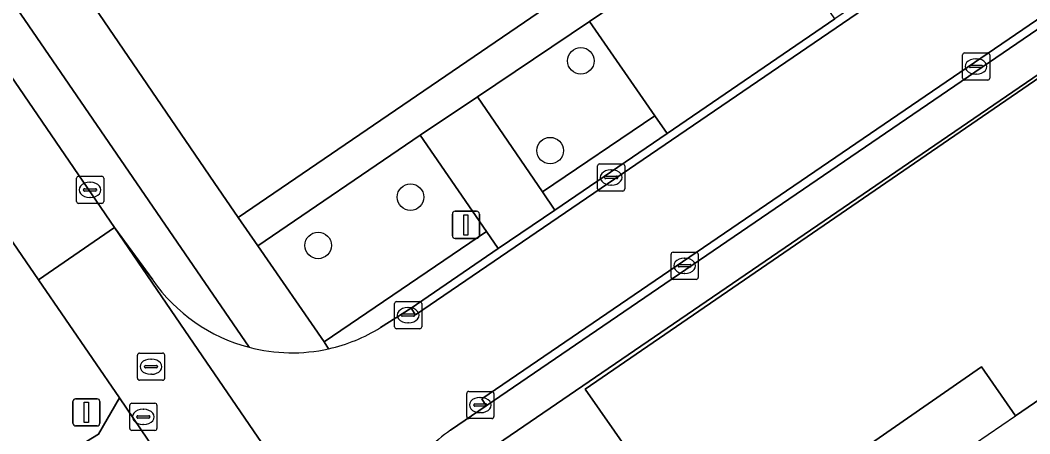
# Model space of a CAD drawing. Extents: x 155275 to 156265, y 382654 to 383635.
# Drawn here: x 155646.86 to 155684.01, y 383313.6 to 383328.84 of the extents above; entities that cross this region are included whole.
import ezdxf

# ---------------------------------------------------------------- set-up
doc = ezdxf.new("R2010")
doc.units = 0
for name, color, linetype in [('IMGEO_Boom', 7, 'Continuous'), ('IMGEO_Erf', 7, 'Continuous'), ('IMGEO_Fietspad_gesloten', 7, 'Continuous'), ('IMGEO_Groenvoorziening', 7, 'Continuous'), ('IMGEO_Haag', 7, 'Continuous'), ('IMGEO_Kolk', 7, 'Continuous'), ('IMGEO_Lichtmast', 7, 'Continuous'), ('IMGEO_Pand', 7, 'Continuous'), ('IMGEO_Pand_overbouw', 7, 'Continuous'), ('IMGEO_Parkeervlak_open', 7, 'Continuous'), ('IMGEO_Rijbaan_lokaal_gesloten', 7, 'Continuous'), ('IMGEO_Rijbaan_lokaal_open', 7, 'Continuous'), ('IMGEO_Rioolput', 7, 'Continuous'), ('IMGEO_Verkeersbordpaal', 7, 'Continuous'), ('IMGEO_Voetpad_open', 7, 'Continuous')]:
    doc.layers.add(name, color=color, linetype=linetype)

msp = doc.modelspace()

# ---------------------------------------------------------------- linework, layer by layer
at = {"layer": 'IMGEO_Boom'}
for centre in [(155667.49, 383327.345), (155666.359, 383324.037), (155661.224, 383322.325), (155657.823, 383320.545)]:
    msp.add_circle(centre, 0.489, dxfattribs=at)
at = {"layer": 'IMGEO_Erf'}
msp.add_lwpolyline([(155626.344, 383411.364), (155605.932, 383397.438), (155603.987, 383396.057), (155605.754, 383393.471), (155605.827, 383393.52), (155653.992, 383322.86), (155654.882, 383321.57), (155677.497, 383337.038), (155680.25, 383338.906), (155654.839, 383376.063), (155629.299, 383413.395)], close=True, dxfattribs=at)
for points in [[(155685.56, 383327.69), (155661.788, 383311.41), (155661.818, 383311.37), (155722.08, 383223.219), (155746.422, 383187.612), (155746.888, 383186.944), (155747.971, 383187.224)], [(155683.482, 383314.262), (155682.239, 383316.077), (155675.748, 383311.563), (155676.947, 383309.789), (155671.686, 383306.168), (155667.803, 383311.897), (155669.27, 383312.926), (155667.643, 383315.246), (155685.633, 383327.606)], [(155688.329, 383327.031), (155692.719, 383320.588), (155683.482, 383314.262)]]:
    msp.add_lwpolyline(points, dxfattribs=at)
at = {"layer": 'IMGEO_Fietspad_gesloten'}
msp.add_lwpolyline([(155647.229, 383308.329), (155647.504, 383308.511), (155647.78, 383308.691), (155648.058, 383308.868), (155651.658, 383311.005), (155653.216, 383310.97), (155652.735, 383311.673), (155651.547, 383313.41), (155650.511, 383314.925), (155649.735, 383313.591), (155646.237, 383311.445), (155643.355, 383309.466)], dxfattribs=at)
at = {"layer": 'IMGEO_Groenvoorziening'}
for points in [[(155616.345, 383373.664), (155603.776, 383392.148), (155602.488, 383391.286), (155603.246, 383390.171), (155650.33, 383321.209), (155651.739, 383319.271)], [(155643.355, 383309.466), (155646.237, 383311.445), (155649.735, 383313.591), (155650.511, 383314.925), (155647.53, 383319.282), (155621.26, 383357.689), (155600.322, 383388.244), (155599.168, 383389.876)], [(155655.279, 383316.791), (155616.345, 383373.664)]]:
    msp.add_lwpolyline(points, dxfattribs=at)
for points in [[(155667.807, 383328.798), (155663.683, 383326.018), (155666.077, 383322.518), (155670.212, 383325.323)], [(155664.014, 383321.06), (155661.575, 383324.608), (155655.599, 383320.531), (155658.043, 383316.991)]]:
    msp.add_lwpolyline(points, close=True, dxfattribs=at)
msp.add_arc((155656.847, 383322.796), 6.207, 214.6094, 255.3631, dxfattribs=at)
at = {"layer": 'IMGEO_Haag'}
for points in [[(155616.345, 383373.664), (155603.776, 383392.148), (155602.488, 383391.286), (155603.246, 383390.171), (155650.33, 383321.209), (155651.739, 383319.271)], [(155655.279, 383316.791), (155616.345, 383373.664)]]:
    msp.add_lwpolyline(points, dxfattribs=at)
msp.add_arc((155656.847, 383322.796), 6.207, 214.6094, 255.3631, dxfattribs=at)
at = {"layer": 'IMGEO_Kolk'}
for p, q in [((155681.609, 383327.638), (155682.461, 383327.638)), ((155681.534, 383326.712), (155681.534, 383327.564)), ((155682.022, 383327.418), (155682.047, 383327.418)), ((155682.535, 383327.564), (155682.535, 383326.712)), ((155681.793, 383327.132), (155681.793, 383327.144)), ((155682.231, 383327.095), (155681.833, 383327.095)), ((155681.836, 383327.181), (155682.234, 383327.181)), ((155682.045, 383326.858), (155682.02, 383326.858)), ((155682.277, 383327.144), (155682.277, 383327.132)), ((155682.461, 383326.638), (155681.609, 383326.638)), ((155668.181, 383323.55), (155669.033, 383323.55)), ((155668.106, 383322.624), (155668.106, 383323.476)), ((155668.594, 383323.33), (155668.619, 383323.33)), ((155669.107, 383323.476), (155669.107, 383322.624)), ((155648.93, 383322.165), (155648.93, 383323.017)), ((155649.005, 383323.091), (155649.857, 383323.091)), ((155649.418, 383322.871), (155649.443, 383322.871)), ((155649.931, 383323.017), (155649.931, 383322.165)), ((155668.365, 383323.044), (155668.365, 383323.056)), ((155668.803, 383323.007), (155668.405, 383323.007)), ((155668.408, 383323.093), (155668.806, 383323.093)), ((155668.617, 383322.77), (155668.592, 383322.77)), ((155668.849, 383323.056), (155668.849, 383323.044)), ((155649.189, 383322.585), (155649.189, 383322.597)), ((155649.627, 383322.548), (155649.229, 383322.548)), ((155649.232, 383322.634), (155649.63, 383322.634)), ((155649.673, 383322.597), (155649.673, 383322.585)), ((155669.033, 383322.55), (155668.181, 383322.55)), ((155649.857, 383322.091), (155649.005, 383322.091)), ((155649.441, 383322.311), (155649.416, 383322.311)), ((155670.808, 383319.368), (155670.808, 383320.22)), ((155670.883, 383320.294), (155671.735, 383320.294)), ((155671.809, 383320.22), (155671.809, 383319.368)), ((155671.067, 383319.788), (155671.067, 383319.8)), ((155671.11, 383319.837), (155671.508, 383319.837)), ((155671.296, 383320.074), (155671.321, 383320.074)), ((155671.551, 383319.8), (155671.551, 383319.788)), ((155671.505, 383319.751), (155671.107, 383319.751)), ((155671.319, 383319.514), (155671.294, 383319.514)), ((155671.735, 383319.294), (155670.883, 383319.294)), ((155660.634, 383317.549), (155660.634, 383318.401)), ((155660.709, 383318.475), (155661.561, 383318.475)), ((155661.635, 383318.401), (155661.635, 383317.549)), ((155660.893, 383317.969), (155660.893, 383317.981)), ((155661.331, 383317.932), (155660.933, 383317.932)), ((155660.936, 383318.018), (155661.334, 383318.018)), ((155661.122, 383318.255), (155661.147, 383318.255)), ((155661.377, 383317.981), (155661.377, 383317.969)), ((155661.145, 383317.695), (155661.12, 383317.695)), ((155661.561, 383317.475), (155660.709, 383317.475)), ((155663.29, 383314.238), (155663.29, 383315.09)), ((155663.365, 383315.164), (155664.217, 383315.164)), ((155664.291, 383315.09), (155664.291, 383314.238)), ((155663.549, 383314.658), (155663.549, 383314.67)), ((155663.987, 383314.621), (155663.589, 383314.621)), ((155663.592, 383314.707), (155663.99, 383314.707)), ((155663.778, 383314.944), (155663.803, 383314.944)), ((155664.033, 383314.67), (155664.033, 383314.658)), ((155663.801, 383314.384), (155663.776, 383314.384)), ((155664.217, 383314.164), (155663.365, 383314.164))]:
    msp.add_line(p, q, dxfattribs=at)
for points in [[(155681.609, 383327.638), (155682.461, 383327.638)], [(155681.534, 383326.712), (155681.534, 383327.564)], [(155682.535, 383327.564), (155682.535, 383326.712)], [(155682.461, 383326.638), (155681.609, 383326.638)], [(155668.181, 383323.55), (155669.033, 383323.55)], [(155668.106, 383322.624), (155668.106, 383323.476)], [(155669.107, 383323.476), (155669.107, 383322.624)], [(155648.93, 383322.165), (155648.93, 383323.017)], [(155649.005, 383323.091), (155649.857, 383323.091)], [(155649.931, 383323.017), (155649.931, 383322.165)], [(155669.033, 383322.55), (155668.181, 383322.55)], [(155649.857, 383322.091), (155649.005, 383322.091)], [(155670.808, 383319.368), (155670.808, 383320.22)], [(155670.883, 383320.294), (155671.735, 383320.294)], [(155671.809, 383320.22), (155671.809, 383319.368)], [(155671.735, 383319.294), (155670.883, 383319.294)], [(155660.634, 383317.549), (155660.634, 383318.401)], [(155660.709, 383318.475), (155661.561, 383318.475)], [(155661.635, 383318.401), (155661.635, 383317.549)], [(155661.561, 383317.475), (155660.709, 383317.475)], [(155663.29, 383314.238), (155663.29, 383315.09)], [(155663.365, 383315.164), (155664.217, 383315.164)], [(155664.291, 383315.09), (155664.291, 383314.238)], [(155664.217, 383314.164), (155663.365, 383314.164)]]:
    msp.add_lwpolyline(points, dxfattribs=at)
for centre, radius, start, end in [((155681.611, 383327.562), 0.0765, 91.552, 178.448), ((155681.611, 383327.562), 0.0765, 91.552, 178.448), ((155682.459, 383327.562), 0.0765, 1.552, 88.448), ((155682.459, 383327.562), 0.0765, 1.552, 88.448), ((155681.833, 383327.141), 0.0403, 85.8775, 175.7526), ((155681.83, 383327.131), 0.0366, 178.938, 274.7102), ((155682.234, 383327.138), 0.043, 264.8664, 352.4533), ((155682.238, 383327.143), 0.0386, 1.7309, 96.639), ((155681.611, 383326.714), 0.0765, 181.552, 268.448), ((155681.611, 383326.714), 0.0765, 181.552, 268.448), ((155682.459, 383326.714), 0.0765, 271.552, 358.448), ((155682.459, 383326.714), 0.0765, 271.552, 358.448), ((155668.183, 383323.474), 0.0765, 91.552, 178.448), ((155668.183, 383323.474), 0.0765, 91.552, 178.448), ((155669.031, 383323.474), 0.0765, 1.552, 88.448), ((155669.031, 383323.474), 0.0765, 1.552, 88.448), ((155649.007, 383323.015), 0.0765, 91.552, 178.448), ((155649.007, 383323.015), 0.0765, 91.552, 178.448), ((155649.855, 383323.015), 0.0765, 1.552, 88.448), ((155649.855, 383323.015), 0.0765, 1.552, 88.448), ((155668.405, 383323.053), 0.0403, 85.8775, 175.7526), ((155668.402, 383323.043), 0.0366, 178.938, 274.7102), ((155668.806, 383323.05), 0.043, 264.8664, 352.4533), ((155668.81, 383323.055), 0.0386, 1.7309, 96.639), ((155649.229, 383322.594), 0.0403, 85.8775, 175.7526), ((155649.226, 383322.584), 0.0366, 178.938, 274.7102), ((155649.63, 383322.591), 0.043, 264.8664, 352.4533), ((155649.634, 383322.596), 0.0386, 1.7309, 96.639), ((155668.183, 383322.626), 0.0765, 181.552, 268.448), ((155668.183, 383322.626), 0.0765, 181.552, 268.448), ((155669.031, 383322.626), 0.0765, 271.552, 358.448), ((155669.031, 383322.626), 0.0765, 271.552, 358.448), ((155649.007, 383322.167), 0.0765, 181.552, 268.448), ((155649.007, 383322.167), 0.0765, 181.552, 268.448), ((155649.855, 383322.167), 0.0765, 271.552, 358.448), ((155649.855, 383322.167), 0.0765, 271.552, 358.448), ((155670.885, 383320.218), 0.0765, 91.552, 178.448), ((155670.885, 383320.218), 0.0765, 91.552, 178.448), ((155671.733, 383320.218), 0.0765, 1.552, 88.448), ((155671.733, 383320.218), 0.0765, 1.552, 88.448), ((155671.107, 383319.797), 0.0403, 85.8775, 175.7526), ((155671.104, 383319.787), 0.0366, 178.938, 274.7102), ((155671.508, 383319.794), 0.043, 264.8664, 352.4533), ((155671.512, 383319.799), 0.0386, 1.7309, 96.639), ((155670.885, 383319.37), 0.0765, 181.552, 268.448), ((155670.885, 383319.37), 0.0765, 181.552, 268.448), ((155671.733, 383319.37), 0.0765, 271.552, 358.448), ((155671.733, 383319.37), 0.0765, 271.552, 358.448), ((155660.711, 383318.399), 0.0765, 91.552, 178.448), ((155660.711, 383318.399), 0.0765, 91.552, 178.448), ((155661.559, 383318.399), 0.0765, 1.552, 88.448), ((155661.559, 383318.399), 0.0765, 1.552, 88.448), ((155660.933, 383317.978), 0.0403, 85.8775, 175.7526), ((155660.93, 383317.968), 0.0366, 178.938, 274.7102), ((155661.334, 383317.975), 0.043, 264.8664, 352.4533), ((155661.338, 383317.98), 0.0386, 1.7309, 96.639), ((155660.711, 383317.551), 0.0765, 181.552, 268.448), ((155660.711, 383317.551), 0.0765, 181.552, 268.448), ((155661.559, 383317.551), 0.0765, 271.552, 358.448), ((155661.559, 383317.551), 0.0765, 271.552, 358.448), ((155663.367, 383315.088), 0.0765, 91.552, 178.448), ((155663.367, 383315.088), 0.0765, 91.552, 178.448), ((155664.215, 383315.088), 0.0765, 1.552, 88.448), ((155664.215, 383315.088), 0.0765, 1.552, 88.448), ((155663.589, 383314.667), 0.0403, 85.8775, 175.7526), ((155663.586, 383314.657), 0.0366, 178.938, 274.7102), ((155663.99, 383314.664), 0.043, 264.8664, 352.4533), ((155663.994, 383314.669), 0.0386, 1.7309, 96.639), ((155663.367, 383314.24), 0.0765, 181.552, 268.448), ((155663.367, 383314.24), 0.0765, 181.552, 268.448), ((155664.215, 383314.24), 0.0765, 271.552, 358.448), ((155664.215, 383314.24), 0.0765, 271.552, 358.448)]:
    msp.add_arc(centre, radius, start, end, dxfattribs=at)
for centre, major_axis, ratio, start_param, end_param in [((155682.021, 383327.138), (-0.387, 0.002), 0.722429, 4.712389, 7.853982), ((155682.046, 383327.138), (-0.39, 0.002), 0.717154, 1.570796, 4.712389), ((155668.593, 383323.05), (-0.387, 0.002), 0.722429, 4.712389, 7.853982), ((155668.618, 383323.05), (-0.39, 0.002), 0.717154, 1.570796, 4.712389), ((155649.417, 383322.591), (-0.387, 0.002), 0.722429, 4.712389, 7.853982), ((155649.442, 383322.591), (-0.39, 0.002), 0.717154, 1.570796, 4.712389), ((155671.295, 383319.794), (-0.387, 0.002), 0.722429, 4.712389, 7.853982), ((155671.32, 383319.794), (-0.39, 0.002), 0.717154, 1.570796, 4.712389), ((155661.121, 383317.975), (-0.387, 0.002), 0.722429, 4.712389, 7.853982), ((155661.146, 383317.975), (-0.39, 0.002), 0.717154, 1.570796, 4.712389), ((155663.777, 383314.664), (-0.387, 0.002), 0.722429, 4.712389, 7.853982), ((155663.802, 383314.664), (-0.39, 0.002), 0.717154, 1.570796, 4.712389)]:
    msp.add_ellipse(centre, major_axis=major_axis, ratio=ratio, start_param=start_param, end_param=end_param, dxfattribs=at)
at = {"layer": 'IMGEO_Lichtmast'}
for p, q in [((155662.765, 383320.902), (155662.765, 383321.702)), ((155662.765, 383321.702), (155662.765, 383320.902)), ((155662.865, 383321.802), (155663.655, 383321.802)), ((155663.655, 383321.802), (155662.865, 383321.802)), ((155663.755, 383321.702), (155663.755, 383320.902)), ((155663.755, 383320.902), (155663.755, 383321.702)), ((155663.655, 383320.802), (155662.865, 383320.802)), ((155662.865, 383320.802), (155663.655, 383320.802))]:
    msp.add_line(p, q, dxfattribs=at)
msp.add_lwpolyline([(155663.185, 383321.677), (155663.335, 383321.677), (155663.335, 383320.927), (155663.185, 383320.927), (155663.185, 383321.677)], dxfattribs=at)
for centre, start, end in [((155662.865, 383321.702), 90, 180), ((155662.865, 383321.702), 90, 180), ((155663.655, 383321.702), 0, 90), ((155663.655, 383321.702), 360, 90), ((155662.865, 383320.902), 180, 270), ((155662.865, 383320.902), 180, 270), ((155663.655, 383320.902), 270, 0), ((155663.655, 383320.902), 270, 0)]:
    msp.add_arc(centre, 0.1, start, end, dxfattribs=at)
at = {"layer": 'IMGEO_Pand'}
msp.add_lwpolyline([(155685.633, 383327.606), (155667.643, 383315.246), (155669.27, 383312.926), (155667.803, 383311.897), (155671.686, 383306.168), (155676.947, 383309.789), (155675.748, 383311.563), (155682.239, 383316.077), (155683.482, 383314.262), (155692.719, 383320.588), (155688.329, 383327.031)], dxfattribs=at)
at = {"layer": 'IMGEO_Pand_overbouw'}
msp.add_lwpolyline([(155683.482, 383314.262), (155682.239, 383316.077), (155675.748, 383311.563), (155676.947, 383309.789)], close=True, dxfattribs=at)
at = {"layer": 'IMGEO_Parkeervlak_open'}
for points in [[(155676.837, 383328.892), (155676.383, 383329.556), (155674.021, 383333.004), (155667.807, 383328.798), (155670.212, 383325.323), (155670.662, 383324.672)], [(155663.683, 383326.018), (155661.575, 383324.608), (155664.014, 383321.06), (155664.45, 383320.426), (155666.533, 383321.85), (155666.077, 383322.518)]]:
    msp.add_lwpolyline(points, close=True, dxfattribs=at)
at = {"layer": 'IMGEO_Rijbaan_lokaal_gesloten'}
msp.add_lwpolyline([(155729.169, 383364.646), (155725.003, 383361.806), (155722.109, 383359.832), (155720.939, 383359.034), (155720.795, 383358.936), (155712.721, 383353.417), (155711.461, 383352.556), (155708.502, 383350.534), (155704.381, 383347.717), (155702.484, 383346.42), (155694.239, 383340.786), (155691.911, 383339.195), (155691.095, 383338.637), (155682.011, 383332.429), (155681.289, 383331.935), (155676.837, 383328.892), (155670.662, 383324.672), (155666.533, 383321.85), (155664.45, 383320.426), (155661.244, 383318.235), (155661.404, 383317.986), (155721.169, 383358.828), (155779.897, 383398.895)], dxfattribs=at)
for points in [[(155753.96, 383376.139), (155759.005, 383379.588), (155782.291, 383395.421), (155782.106, 383395.69), (155715.377, 383350.126), (155663.845, 383314.887), (155664.009, 383314.637), (155684.541, 383328.678), (155693.872, 383335.059), (155715.33, 383349.733), (155745.158, 383370.123)], [(155621.26, 383357.689), (155647.53, 383319.282), (155650.33, 383321.209), (155603.246, 383390.171), (155600.322, 383388.244)], [(155650.511, 383314.925), (155651.547, 383313.41), (155652.735, 383311.673), (155653.216, 383310.97), (155659.414, 383301.908), (155662.23, 383303.795), (155659.999, 383307.058), (155652.923, 383317.411), (155650.33, 383321.209), (155647.53, 383319.282)]]:
    msp.add_lwpolyline(points, close=True, dxfattribs=at)
at = {"layer": 'IMGEO_Rijbaan_lokaal_open'}
for points in [[(155782.106, 383395.69), (155779.897, 383398.895), (155721.169, 383358.828), (155661.404, 383317.986), (155661.244, 383318.235), (155660.115, 383317.515)], [(155662.689, 383313.737), (155664.009, 383314.637), (155663.845, 383314.887), (155715.377, 383350.126), (155782.106, 383395.69)], [(155651.739, 383319.271), (155650.33, 383321.209), (155652.923, 383317.411), (155659.999, 383307.058), (155662.23, 383303.795), (155661.264, 383305.321)]]:
    msp.add_lwpolyline(points, dxfattribs=at)
for centre, radius, start, end in [((155656.847, 383322.796), 6.207, 214.6094, 255.3631), ((155656.861, 383322.761), 6.173, 282.6203, 301.8098), ((155656.855, 383322.772), 6.185, 255.2355, 282.6535), ((155666.199, 383308.817), 6.044, 125.5045, 146.3484)]:
    msp.add_arc(centre, radius, start, end, dxfattribs=at)
at = {"layer": 'IMGEO_Rioolput'}
for p, q in [((155651.174, 383315.651), (155651.174, 383316.503)), ((155651.249, 383316.577), (155652.101, 383316.577)), ((155652.175, 383316.503), (155652.175, 383315.651)), ((155651.433, 383316.071), (155651.433, 383316.083)), ((155651.476, 383316.12), (155651.874, 383316.12)), ((155651.662, 383316.357), (155651.687, 383316.357)), ((155651.917, 383316.083), (155651.917, 383316.071)), ((155651.871, 383316.034), (155651.473, 383316.034)), ((155651.685, 383315.797), (155651.66, 383315.797)), ((155652.101, 383315.577), (155651.249, 383315.577)), ((155650.89, 383313.801), (155650.89, 383314.653)), ((155650.965, 383314.727), (155651.817, 383314.727)), ((155651.891, 383314.653), (155651.891, 383313.801)), ((155651.149, 383314.221), (155651.149, 383314.233)), ((155651.192, 383314.27), (155651.59, 383314.27)), ((155651.378, 383314.507), (155651.403, 383314.507)), ((155651.633, 383314.233), (155651.633, 383314.221)), ((155651.587, 383314.184), (155651.189, 383314.184)), ((155651.401, 383313.947), (155651.376, 383313.947)), ((155651.817, 383313.727), (155650.965, 383313.727))]:
    msp.add_line(p, q, dxfattribs=at)
for points in [[(155651.174, 383315.651), (155651.174, 383316.503)], [(155651.249, 383316.577), (155652.101, 383316.577)], [(155652.175, 383316.503), (155652.175, 383315.651)], [(155652.101, 383315.577), (155651.249, 383315.577)], [(155650.89, 383313.801), (155650.89, 383314.653)], [(155650.965, 383314.727), (155651.817, 383314.727)], [(155651.891, 383314.653), (155651.891, 383313.801)], [(155651.817, 383313.727), (155650.965, 383313.727)]]:
    msp.add_lwpolyline(points, dxfattribs=at)
for centre, radius, start, end in [((155651.251, 383316.501), 0.0765, 91.552, 178.448), ((155651.251, 383316.501), 0.0765, 91.552, 178.448), ((155652.099, 383316.501), 0.0765, 1.552, 88.448), ((155652.099, 383316.501), 0.0765, 1.552, 88.448), ((155651.473, 383316.08), 0.0403, 85.8775, 175.7526), ((155651.47, 383316.07), 0.0366, 178.938, 274.7102), ((155651.874, 383316.077), 0.043, 264.8664, 352.4533), ((155651.878, 383316.082), 0.0386, 1.7309, 96.639), ((155651.251, 383315.653), 0.0765, 181.552, 268.448), ((155651.251, 383315.653), 0.0765, 181.552, 268.448), ((155652.099, 383315.653), 0.0765, 271.552, 358.448), ((155652.099, 383315.653), 0.0765, 271.552, 358.448), ((155650.967, 383314.651), 0.0765, 91.552, 178.448), ((155650.967, 383314.651), 0.0765, 91.552, 178.448), ((155651.815, 383314.651), 0.0765, 1.552, 88.448), ((155651.815, 383314.651), 0.0765, 1.552, 88.448), ((155651.189, 383314.23), 0.0403, 85.8775, 175.7526), ((155651.186, 383314.22), 0.0366, 178.938, 274.7102), ((155651.59, 383314.227), 0.043, 264.8664, 352.4533), ((155651.594, 383314.232), 0.0386, 1.7309, 96.639), ((155650.967, 383313.803), 0.0765, 181.552, 268.448), ((155650.967, 383313.803), 0.0765, 181.552, 268.448), ((155651.815, 383313.803), 0.0765, 271.552, 358.448), ((155651.815, 383313.803), 0.0765, 271.552, 358.448)]:
    msp.add_arc(centre, radius, start, end, dxfattribs=at)
for centre, major_axis, ratio, start_param, end_param in [((155651.661, 383316.077), (-0.387, 0.002), 0.722429, 4.712389, 7.853982), ((155651.686, 383316.077), (-0.39, 0.002), 0.717154, 1.570796, 4.712389), ((155651.377, 383314.227), (-0.387, 0.002), 0.722429, 4.712389, 7.853982), ((155651.402, 383314.227), (-0.39, 0.002), 0.717154, 1.570796, 4.712389)]:
    msp.add_ellipse(centre, major_axis=major_axis, ratio=ratio, start_param=start_param, end_param=end_param, dxfattribs=at)
at = {"layer": 'IMGEO_Verkeersbordpaal'}
for p, q in [((155648.798, 383313.992), (155648.798, 383314.792)), ((155648.798, 383314.792), (155648.798, 383313.992)), ((155648.898, 383314.892), (155649.688, 383314.892)), ((155649.688, 383314.892), (155648.898, 383314.892)), ((155649.788, 383314.792), (155649.788, 383313.992)), ((155649.788, 383313.992), (155649.788, 383314.792)), ((155649.688, 383313.892), (155648.898, 383313.892)), ((155648.898, 383313.892), (155649.688, 383313.892))]:
    msp.add_line(p, q, dxfattribs=at)
msp.add_lwpolyline([(155649.218, 383314.767), (155649.368, 383314.767), (155649.368, 383314.017), (155649.218, 383314.017), (155649.218, 383314.767)], dxfattribs=at)
for centre, start, end in [((155648.898, 383314.792), 90, 180), ((155648.898, 383314.792), 90, 180), ((155649.688, 383314.792), 0, 90), ((155649.688, 383314.792), 360, 90), ((155648.898, 383313.992), 180, 270), ((155648.898, 383313.992), 180, 270), ((155649.688, 383313.992), 270, 0), ((155649.688, 383313.992), 270, 0)]:
    msp.add_arc(centre, 0.1, start, end, dxfattribs=at)
at = {"layer": 'IMGEO_Voetpad_open'}
for points in [[(155605.827, 383393.52), (155605.754, 383393.471), (155603.776, 383392.148), (155616.345, 383373.664), (155655.279, 383316.791)], [(155658.21, 383316.737), (155658.043, 383316.991), (155655.599, 383320.531), (155654.882, 383321.57), (155653.992, 383322.86), (155605.827, 383393.52)], [(155681.461, 383339.737), (155680.25, 383338.906), (155677.497, 383337.038), (155654.882, 383321.57), (155655.599, 383320.531), (155661.575, 383324.608), (155663.683, 383326.018), (155667.807, 383328.798), (155674.021, 383333.004), (155680.948, 383337.822), (155681.23, 383337.407), (155681.68, 383336.767)], [(155685.56, 383327.69), (155684.541, 383328.678), (155664.009, 383314.637), (155662.689, 383313.737)], [(155661.168, 383312.166), (155661.788, 383311.41), (155685.56, 383327.69)], [(155664.45, 383320.426), (155664.014, 383321.06), (155658.043, 383316.991), (155658.21, 383316.737)], [(155660.115, 383317.515), (155661.244, 383318.235), (155664.45, 383320.426)]]:
    msp.add_lwpolyline(points, dxfattribs=at)
msp.add_lwpolyline([(155670.662, 383324.672), (155670.212, 383325.323), (155666.077, 383322.518), (155666.533, 383321.85)], close=True, dxfattribs=at)
for centre, radius, start, end in [((155656.861, 383322.761), 6.173, 282.6203, 301.8098), ((155656.855, 383322.772), 6.185, 255.2355, 282.6535), ((155666.199, 383308.817), 6.044, 125.5045, 146.3484)]:
    msp.add_arc(centre, radius, start, end, dxfattribs=at)

doc.saveas('drawing.dxf')
